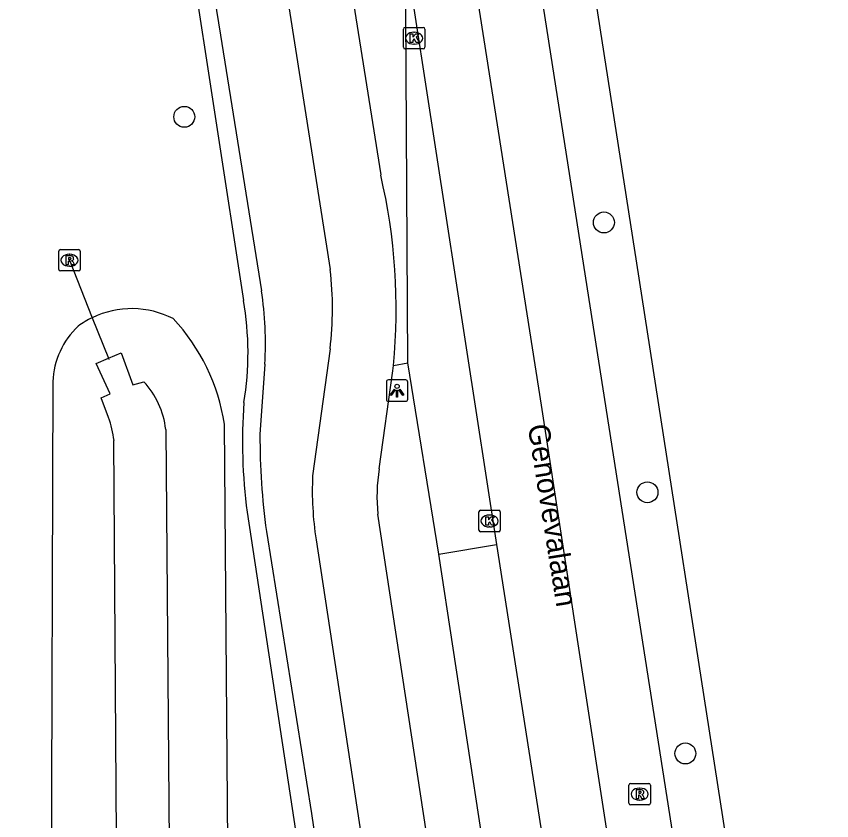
# Model space of a CAD drawing. Extents: x 160077 to 160945, y 386481 to 387498.
# Drawn here: x 160890.88 to 160929, y 386639.61 to 386677.21 of the extents above; entities that cross this region are included whole.
import ezdxf

# ---------------------------------------------------------------- set-up
doc = ezdxf.new("R2010")
doc.units = 0
for name, color, linetype in [('IMGEO_Boom', 7, 'Continuous'), ('IMGEO_Duiker', 7, 'Continuous'), ('IMGEO_Fietspad_gesloten', 7, 'Continuous'), ('IMGEO_Groenvoorziening', 7, 'Continuous'), ('IMGEO_Haag', 7, 'Continuous'), ('IMGEO_Kolk', 7, 'Continuous'), ('IMGEO_Lichtpunt', 7, 'Continuous'), ('IMGEO_Openbare_ruimte_label', 7, 'Continuous'), ('IMGEO_Rijbaan_lokaal_gesloten', 7, 'Continuous'), ('IMGEO_Rijbaan_lokaal_open', 7, 'Continuous'), ('IMGEO_Rioolput', 7, 'Continuous'), ('IMGEO_Voetpad_open', 7, 'Continuous'), ('IMGEO_Waterloop', 7, 'Continuous')]:
    doc.layers.add(name, color=color, linetype=linetype)

msp = doc.modelspace()

# ---------------------------------------------------------------- linework, layer by layer
at = {"layer": 'IMGEO_Boom'}
for centre in [(160898.737, 386672.514), (160918.351, 386667.575), (160920.385, 386654.958), (160922.158, 386642.75)]:
    msp.add_circle(centre, 0.489, dxfattribs=at)
at = {"layer": 'IMGEO_Duiker'}
msp.add_lwpolyline([(160893.371, 386665.809), (160894.437, 386663.123), (160895.189, 386661.226), (160895.21, 386661.173)], dxfattribs=at)
at = {"layer": 'IMGEO_Fietspad_gesloten'}
for points in [[(160874.337, 386865.738), (160875.587, 386857.71), (160893.595, 386741.462), (160905.557, 386665.372)], [(160897.369, 386737.508), (160904.547, 386691.056), (160907.917, 386669.794)], [(160905.552, 386661.664), (160904.735, 386655.725)], [(160907.844, 386656.06), (160908.484, 386660.634), (160908.497, 386660.76), (160908.51, 386660.887)], [(160913.058, 386619.308), (160907.782, 386653.935)], [(160904.9, 386652.737), (160912.132, 386605.21)]]:
    msp.add_lwpolyline(points, dxfattribs=at)
for centre, radius, start, end in [((160881.265, 386663.546), 27.375, 354.4251, 13.1928), ((160889.769, 386663.539), 15.894, 353.2243, 6.6212), ((160916.466, 386654.745), 8.722, 171.3284, 185.3291), ((160919.563, 386655.045), 14.844, 177.3754, 188.946)]:
    msp.add_arc(centre, radius, start, end, dxfattribs=at)
at = {"layer": 'IMGEO_Groenvoorziening'}
for points in [[(160892.594, 386660.132), (160892.443, 386612.326)], [(160900.979, 386613.016), (160900.609, 386658.143)]]:
    msp.add_lwpolyline(points, dxfattribs=at)
for centre, radius, start, end in [((160896.283, 386659.296), 4.249, 62.8844, 115.7526), ((160896.346, 386659.189), 4.373, 115.888, 126.0141), ((160891.447, 386656.753), 9.267, 8.6244, 43.0382), ((160896.333, 386659.996), 3.741, 133.1294, 177.9128)]:
    msp.add_arc(centre, radius, start, end, dxfattribs=at)
at = {"layer": 'IMGEO_Haag'}
for points in [[(160896.449, 386696.733), (160901.498, 386663.925)], [(160901.675, 386654.025), (160908.775, 386607.224)]]:
    msp.add_lwpolyline(points, dxfattribs=at)
for centre, radius, start, end in [((160887.612, 386661.454), 14.104, 350.6063, 10.09), ((160926.564, 386657.309), 25.105, 175.7903, 187.5167)]:
    msp.add_arc(centre, radius, start, end, dxfattribs=at)
at = {"layer": 'IMGEO_Kolk'}
for p, q in [((160908.981, 386675.764), (160908.981, 386676.616)), ((160909.056, 386676.69), (160909.908, 386676.69)), ((160909.982, 386676.616), (160909.982, 386675.764)), ((160909.469, 386676.47), (160909.494, 386676.47)), ((160909.492, 386675.91), (160909.467, 386675.91)), ((160909.908, 386675.69), (160909.056, 386675.69)), ((160912.58, 386654.118), (160913.432, 386654.118)), ((160912.505, 386653.192), (160912.505, 386654.044)), ((160912.993, 386653.898), (160913.018, 386653.898)), ((160913.506, 386654.044), (160913.506, 386653.192)), ((160913.016, 386653.338), (160912.991, 386653.338)), ((160913.432, 386653.118), (160912.58, 386653.118))]:
    msp.add_line(p, q, dxfattribs=at)
for points in [[(160908.981, 386675.764), (160908.981, 386676.616)], [(160909.056, 386676.69), (160909.908, 386676.69)], [(160909.982, 386676.616), (160909.982, 386675.764)], [(160909.302, 386676.39), (160909.425, 386676.39), (160909.425, 386676.239), (160909.555, 386676.39), (160909.719, 386676.39), (160909.573, 386676.239), (160909.726, 386675.99), (160909.574, 386675.99), (160909.489, 386676.154), (160909.425, 386676.087), (160909.425, 386675.99), (160909.302, 386675.99), (160909.302, 386676.39)], [(160909.908, 386675.69), (160909.056, 386675.69)], [(160912.58, 386654.118), (160913.432, 386654.118)], [(160912.505, 386653.192), (160912.505, 386654.044)], [(160912.826, 386653.818), (160912.949, 386653.818), (160912.949, 386653.667), (160913.079, 386653.818), (160913.243, 386653.818), (160913.097, 386653.667), (160913.25, 386653.418), (160913.098, 386653.418), (160913.013, 386653.582), (160912.949, 386653.515), (160912.949, 386653.418), (160912.826, 386653.418), (160912.826, 386653.818)], [(160913.506, 386654.044), (160913.506, 386653.192)], [(160913.432, 386653.118), (160912.58, 386653.118)]]:
    msp.add_lwpolyline(points, dxfattribs=at)
for centre, start, end in [((160909.058, 386676.614), 91.552, 178.448), ((160909.058, 386676.614), 91.552, 178.448), ((160909.906, 386676.614), 1.552, 88.448), ((160909.906, 386676.614), 1.552, 88.448), ((160909.058, 386675.766), 181.552, 268.448), ((160909.058, 386675.766), 181.552, 268.448), ((160909.906, 386675.766), 271.552, 358.448), ((160909.906, 386675.766), 271.552, 358.448), ((160912.582, 386654.042), 91.552, 178.448), ((160912.582, 386654.042), 91.552, 178.448), ((160913.43, 386654.042), 1.552, 88.448), ((160913.43, 386654.042), 1.552, 88.448), ((160912.582, 386653.194), 181.552, 268.448), ((160912.582, 386653.194), 181.552, 268.448), ((160913.43, 386653.194), 271.552, 358.448), ((160913.43, 386653.194), 271.552, 358.448)]:
    msp.add_arc(centre, 0.0765, start, end, dxfattribs=at)
for centre, major_axis, ratio, start_param, end_param in [((160909.468, 386676.19), (-0.387, 0.002), 0.722429, 4.712389, 7.853982), ((160909.493, 386676.19), (-0.39, 0.002), 0.717154, 1.570796, 4.712389), ((160912.992, 386653.618), (-0.387, 0.002), 0.722429, 4.712389, 7.853982), ((160913.017, 386653.618), (-0.39, 0.002), 0.717154, 1.570796, 4.712389)]:
    msp.add_ellipse(centre, major_axis=major_axis, ratio=ratio, start_param=start_param, end_param=end_param, dxfattribs=at)
at = {"layer": 'IMGEO_Lichtpunt'}
for p, q in [((160909.085, 386660.21), (160908.277, 386660.21)), ((160909.085, 386660.21), (160908.277, 386660.21)), ((160908.183, 386660.115), (160908.183, 386659.308)), ((160908.183, 386660.115), (160908.183, 386659.308)), ((160909.179, 386659.308), (160909.179, 386660.115)), ((160909.179, 386659.308), (160909.179, 386660.115)), ((160908.277, 386659.214), (160909.085, 386659.214)), ((160908.277, 386659.214), (160909.085, 386659.214))]:
    msp.add_line(p, q, dxfattribs=at)
for points in [[(160908.557, 386659.779), (160908.596, 386659.751), (160908.408, 386659.489), (160908.37, 386659.516), (160908.557, 386659.779)], [(160908.769, 386659.751), (160908.807, 386659.778), (160908.994, 386659.516), (160908.955, 386659.488), (160908.769, 386659.751)], [(160908.659, 386659.731), (160908.706, 386659.731), (160908.706, 386659.409), (160908.659, 386659.409), (160908.659, 386659.731)]]:
    msp.add_lwpolyline(points, dxfattribs=at)
msp.add_circle((160908.682, 386659.913), 0.0994, dxfattribs=at)
for centre, start, end in [((160908.277, 386660.115), 90, 180), ((160908.277, 386660.115), 90, 180), ((160909.085, 386660.115), 0, 90), ((160909.085, 386660.115), 0, 90), ((160908.277, 386659.308), 180, 270), ((160908.277, 386659.308), 180, 270), ((160909.085, 386659.308), 270, 0), ((160909.085, 386659.308), 270, 360)]:
    msp.add_arc(centre, 0.0946, start, end, dxfattribs=at)
at = {"layer": 'IMGEO_Rijbaan_lokaal_gesloten'}
for points in [[(160926.545, 386606.95), (160926.397, 386608.154), (160917.504, 386664.971), (160911.241, 386705.121)], [(160913.686, 386705.403), (160919.87, 386665.664), (160928.692, 386608.878), (160928.998, 386607.004)], [(160908.255, 386704.721), (160915.415, 386659.038), (160923.401, 386607.114)], [(160909.078, 386680.121), (160913.334, 386652.515)], [(160910.636, 386652.071), (160913.334, 386652.515)], [(160913.334, 386652.515), (160917.077, 386628.612)], [(160917.077, 386628.612), (160916.847, 386629.204), (160913.315, 386634.483), (160910.636, 386652.071)]]:
    msp.add_lwpolyline(points, dxfattribs=at)
at = {"layer": 'IMGEO_Rijbaan_lokaal_open'}
for points in [[(160909.184, 386661.008), (160909.078, 386680.121)], [(160910.636, 386652.071), (160909.184, 386661.008)]]:
    msp.add_lwpolyline(points, dxfattribs=at)
at = {"layer": 'IMGEO_Rioolput'}
for p, q in [((160892.945, 386666.309), (160893.797, 386666.309)), ((160892.87, 386665.383), (160892.87, 386666.235)), ((160893.358, 386666.089), (160893.383, 386666.089)), ((160893.871, 386666.235), (160893.871, 386665.383)), ((160893.381, 386665.529), (160893.356, 386665.529)), ((160893.797, 386665.309), (160892.945, 386665.309)), ((160919.521, 386640.422), (160919.521, 386641.274)), ((160919.596, 386641.348), (160920.448, 386641.348)), ((160920.009, 386641.128), (160920.034, 386641.128)), ((160920.522, 386641.274), (160920.522, 386640.422)), ((160920.448, 386640.348), (160919.596, 386640.348)), ((160920.032, 386640.568), (160920.007, 386640.568))]:
    msp.add_line(p, q, dxfattribs=at)
for points in [[(160892.945, 386666.309), (160893.797, 386666.309)], [(160892.87, 386665.383), (160892.87, 386666.235)], [(160893.459, 386666.007), (160893.207, 386666.009), (160893.207, 386665.609)], [(160893.385, 386665.928), (160893.331, 386665.928), (160893.331, 386665.847)], [(160893.871, 386666.235), (160893.871, 386665.383)], [(160893.207, 386665.609), (160893.331, 386665.609), (160893.331, 386665.771), (160893.342, 386665.771)], [(160893.331, 386665.847), (160893.383, 386665.847)], [(160893.389, 386665.742), (160893.46, 386665.609), (160893.6, 386665.609), (160893.535, 386665.735)], [(160893.797, 386665.309), (160892.945, 386665.309)], [(160919.521, 386640.422), (160919.521, 386641.274)], [(160919.596, 386641.348), (160920.448, 386641.348)], [(160920.522, 386641.274), (160920.522, 386640.422)], [(160920.11, 386641.046), (160919.858, 386641.048), (160919.858, 386640.648)], [(160919.858, 386640.648), (160919.982, 386640.648), (160919.982, 386640.81), (160919.993, 386640.81)], [(160920.036, 386640.967), (160919.982, 386640.967), (160919.982, 386640.886)], [(160919.982, 386640.886), (160920.034, 386640.886)], [(160920.04, 386640.781), (160920.111, 386640.648), (160920.251, 386640.648), (160920.186, 386640.774)], [(160920.448, 386640.348), (160919.596, 386640.348)]]:
    msp.add_lwpolyline(points, dxfattribs=at)
for centre, radius, start, end in [((160892.947, 386666.233), 0.0765, 91.552, 178.448), ((160892.947, 386666.233), 0.0765, 91.552, 178.448), ((160893.795, 386666.233), 0.0765, 1.552, 88.448), ((160893.795, 386666.233), 0.0765, 1.552, 88.448), ((160893.391, 386665.832), 0.0964, 77.0061, 93.1865), ((160893.405, 386665.889), 0.0378, 276.6634, 79.6772), ((160893.458, 386665.897), 0.109, 350.3612, 89.416), ((160893.456, 386665.897), 0.112, 277.5842, 350.9817), ((160893.341, 386665.718), 0.0533, 26.0293, 88.6989), ((160893.367, 386666.036), 0.19, 274.7715, 282.9687), ((160893.44, 386665.682), 0.108, 29.5134, 73.7905), ((160892.947, 386665.385), 0.0765, 181.552, 268.448), ((160892.947, 386665.385), 0.0765, 181.552, 268.448), ((160893.795, 386665.385), 0.0765, 271.552, 358.448), ((160893.795, 386665.385), 0.0765, 271.552, 358.448), ((160919.598, 386641.272), 0.0765, 91.552, 178.448), ((160919.598, 386641.272), 0.0765, 91.552, 178.448), ((160920.446, 386641.272), 0.0765, 1.552, 88.448), ((160920.446, 386641.272), 0.0765, 1.552, 88.448), ((160919.992, 386640.757), 0.0533, 26.0293, 88.6989), ((160920.018, 386641.075), 0.19, 274.7715, 282.9687), ((160920.042, 386640.871), 0.0964, 77.0061, 93.1865), ((160920.056, 386640.928), 0.0378, 276.6634, 79.6772), ((160920.109, 386640.936), 0.109, 350.3612, 89.416), ((160920.107, 386640.936), 0.112, 277.5842, 350.9817), ((160920.091, 386640.721), 0.108, 29.5134, 73.7905), ((160919.598, 386640.424), 0.0765, 181.552, 268.448), ((160919.598, 386640.424), 0.0765, 181.552, 268.448), ((160920.446, 386640.424), 0.0765, 271.552, 358.448), ((160920.446, 386640.424), 0.0765, 271.552, 358.448)]:
    msp.add_arc(centre, radius, start, end, dxfattribs=at)
for centre, major_axis, ratio, start_param, end_param in [((160893.357, 386665.809), (-0.387, 0.002), 0.722429, 4.712389, 7.853982), ((160893.382, 386665.809), (-0.39, 0.002), 0.717154, 1.570796, 4.712389), ((160920.008, 386640.848), (-0.387, 0.002), 0.722429, 4.712389, 7.853982), ((160920.033, 386640.848), (-0.39, 0.002), 0.717154, 1.570796, 4.712389)]:
    msp.add_ellipse(centre, major_axis=major_axis, ratio=ratio, start_param=start_param, end_param=end_param, dxfattribs=at)
at = {"layer": 'IMGEO_Voetpad_open'}
for points in [[(160897.116, 386696.815), (160898.239, 386689.852), (160899.395, 386682.694), (160900.422, 386676.33), (160902.35, 386664.385)], [(160902.505, 386660.952), (160902.273, 386657.66)], [(160908.51, 386660.887), (160909.184, 386661.008)], [(160902.578, 386653.126), (160904.677, 386639.938), (160906.511, 386627.528), (160907.234, 386622.802), (160908.087, 386616.994), (160909.556, 386607.193), (160908.775, 386607.224)]]:
    msp.add_lwpolyline(points, dxfattribs=at)
for centre, radius, start, end in [((160885.373, 386661.899), 17.158, 356.8377, 8.3326), ((160934.397, 386657.544), 32.124, 179.7926, 187.9043)]:
    msp.add_arc(centre, radius, start, end, dxfattribs=at)
at = {"layer": 'IMGEO_Waterloop'}
for points in [[(160895.192, 386658.456), (160894.848, 386659.379), (160895.271, 386659.566), (160894.622, 386660.984), (160895.189, 386661.226), (160895.783, 386661.48), (160896.336, 386659.991), (160896.843, 386660.131)], [(160897.867, 386657.9), (160898.228, 386613.354)], [(160898.228, 386613.354), (160897.498, 386613.317), (160897.552, 386611.719), (160896.918, 386611.733), (160896.307, 386611.747), (160896.393, 386613.312), (160895.74, 386613.336), (160895.451, 386657.378)]]:
    msp.add_lwpolyline(points, dxfattribs=at)
for centre, radius, start, end in [((160894.045, 386657.496), 3.844, 6.0322, 43.2768), ((160891.108, 386656.905), 4.369, 6.2201, 20.7995)]:
    msp.add_arc(centre, radius, start, end, dxfattribs=at)

# ---------------------------------------------------------------- texts
at = {"layer": 'IMGEO_Openbare_ruimte_label'}
msp.add_text('Genovevalaan', height=1, rotation=279.0292, dxfattribs=at).set_placement((160914.787, 386658.07))

doc.saveas('drawing.dxf')
